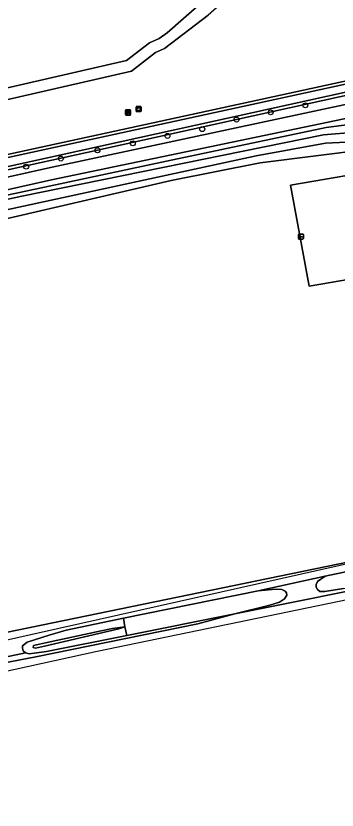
# Model space of a CAD drawing. Extents: x 162879 to 165540, y 384011 to 385181.
# Drawn here: x 163714.4 to 163777.7, y 384087.1 to 384243.7 of the extents above; entities that cross this region are included whole.
import ezdxf

# ---------------------------------------------------------------- set-up
doc = ezdxf.new("R2010")
doc.units = 0
for name, color, linetype in [('IMGEO_Afvalbak', 7, 'Continuous'), ('IMGEO_Bank', 7, 'Continuous'), ('IMGEO_Boom', 7, 'Continuous'), ('IMGEO_Bouwland', 7, 'Continuous'), ('IMGEO_Grasland_overig', 7, 'Continuous'), ('IMGEO_Greppel_droge_sloot', 7, 'Continuous'), ('IMGEO_Groenvoorziening', 7, 'Continuous'), ('IMGEO_Hek', 7, 'Continuous'), ('IMGEO_Meer_plas_ven_vijver', 7, 'Continuous'), ('IMGEO_Oever', 7, 'Continuous'), ('IMGEO_Speelvoorziening', 7, 'Continuous'), ('IMGEO_Spoorbaan_halfverhard', 7, 'Continuous'), ('IMGEO_Struiken', 7, 'Continuous'), ('IMGEO_Voetpad_halfverhard', 7, 'Continuous'), ('IMGEO_Waterloop', 7, 'Continuous')]:
    doc.layers.add(name, color=color, linetype=linetype)

msp = doc.modelspace()

# ---------------------------------------------------------------- linework, layer by layer
at = {"layer": 'IMGEO_Afvalbak'}
for p, q in [((163738.07, 384224.91), (163738.07, 384225.71)), ((163738.07, 384225.71), (163738.07, 384224.91)), ((163738.17, 384225.81), (163738.96, 384225.81)), ((163738.96, 384225.81), (163738.17, 384225.81)), ((163738.96, 384224.81), (163738.17, 384224.81)), ((163738.17, 384224.81), (163738.96, 384224.81)), ((163739.06, 384225.71), (163739.06, 384224.91)), ((163739.06, 384224.91), (163739.06, 384225.71))]:
    msp.add_line(p, q, dxfattribs=at)
msp.add_lwpolyline([(163738.22, 384225.52), (163738.92, 384225.52), (163738.77, 384225.05), (163738.36, 384225.05), (163738.22, 384225.52)], dxfattribs=at)
for centre, start, end in [((163738.17, 384225.71), 90, 180), ((163738.17, 384225.71), 90, 180), ((163738.17, 384224.91), 180, 270), ((163738.17, 384224.91), 180, 270), ((163738.96, 384225.71), 0, 90), ((163738.96, 384225.71), 360, 90), ((163738.96, 384224.91), 270, 0), ((163738.96, 384224.91), 270, 0)]:
    msp.add_arc(centre, 0.1, start, end, dxfattribs=at)
at = {"layer": 'IMGEO_Bank'}
for p, q in [((163735.98, 384224.2), (163735.98, 384225.04)), ((163735.98, 384225.04), (163735.98, 384224.2)), ((163736.06, 384225.12), (163736.9, 384225.12)), ((163736.9, 384225.12), (163736.06, 384225.12)), ((163736.29, 384224.63), (163736.29, 384224.74)), ((163736.68, 384224.52), (163736.29, 384224.52)), ((163736.62, 384224.74), (163736.34, 384224.74)), ((163736.34, 384224.74), (163736.34, 384224.63)), ((163736.34, 384224.62), (163736.62, 384224.62)), ((163736.63, 384224.63), (163736.63, 384224.74)), ((163736.67, 384224.74), (163736.67, 384224.63)), ((163736.98, 384225.05), (163736.98, 384224.21)), ((163736.98, 384224.21), (163736.98, 384225.05)), ((163736.91, 384224.13), (163736.07, 384224.13)), ((163736.07, 384224.13), (163736.91, 384224.13))]:
    msp.add_line(p, q, dxfattribs=at)
for points in [[(163736.23, 384224.52), (163736.09, 384224.52), (163736.2, 384224.62), (163736.29, 384224.62)], [(163736.29, 384224.74), (163736.2, 384224.74), (163736.2, 384224.9), (163736.76, 384224.9), (163736.76, 384224.74), (163736.68, 384224.74)], [(163736.28, 384224.52), (163736.28, 384224.31), (163736.24, 384224.31), (163736.24, 384224.52)], [(163736.68, 384224.62), (163736.76, 384224.62), (163736.88, 384224.52), (163736.74, 384224.52)], [(163736.73, 384224.52), (163736.73, 384224.31), (163736.69, 384224.31), (163736.69, 384224.52)]]:
    msp.add_lwpolyline(points, dxfattribs=at)
for centre, radius, start, end in [((163736.06, 384225.05), 0.0779, 92.4484, 184.2845), ((163736.06, 384225.05), 0.0779, 92.4484, 184.2845), ((163736.23, 384224.52), 0.00671, 2.8957, 87.1043), ((163736.29, 384224.52), 0.00671, 92.8957, 177.1043), ((163736.29, 384224.74), 0.00671, 2.8957, 87.1043), ((163736.29, 384224.63), 0.00671, 272.8957, 357.1043), ((163736.34, 384224.74), 0.00671, 92.8957, 177.1043), ((163736.34, 384224.63), 0.00671, 182.8957, 267.1043), ((163736.62, 384224.74), 0.00671, 2.8957, 87.1043), ((163736.62, 384224.63), 0.00671, 272.8957, 357.1043), ((163736.68, 384224.74), 0.00671, 92.8957, 177.1043), ((163736.68, 384224.63), 0.00671, 182.8957, 267.1043), ((163736.68, 384224.52), 0.00671, 2.8957, 87.1043), ((163736.74, 384224.52), 0.00671, 92.8957, 177.1043), ((163736.91, 384225.05), 0.0779, 2.4484, 94.2845), ((163736.91, 384225.05), 0.0779, 2.4484, 94.2845), ((163736.06, 384224.2), 0.0779, 182.4484, 274.2845), ((163736.06, 384224.2), 0.0779, 182.4484, 274.2845), ((163736.91, 384224.2), 0.0779, 272.4484, 4.2845), ((163736.91, 384224.2), 0.0779, 272.4484, 4.2845)]:
    msp.add_arc(centre, radius, start, end, dxfattribs=at)
at = {"layer": 'IMGEO_Boom'}
for centre in [(163771.41, 384226.04), (163764.57, 384224.66), (163757.86, 384223.24), (163751.1, 384221.34), (163744.25, 384220.02), (163737.41, 384218.55), (163730.46, 384217.18), (163723.25, 384215.54), (163716.42, 384213.94)]:
    msp.add_circle(centre, 0.489, dxfattribs=at)
at = {"layer": 'IMGEO_Bouwland'}
msp.add_lwpolyline([(163794.91, 384218.78), (163762.51, 384214.71), (163744.98, 384211.21), (163696.26, 384199.93), (163694.8, 384199.6), (163700.88, 384183.88), (163702.16, 384180.42), (163702.07, 384177.18), (163701.6, 384175.2), (163669.93, 384113.34), (163764.07, 384132.73), (163800.48, 384140.23)], dxfattribs=at)
msp.add_lwpolyline([(163808.26, 384217.12), (163811.9, 384197.22), (163772.14, 384190.41), (163768.5, 384210.31)], close=True, dxfattribs=at)
at = {"layer": 'IMGEO_Grasland_overig'}
for points in [[(163778.92, 384130.77), (163775.23, 384130.16), (163774.24, 384130.18), (163773.78, 384130.55), (163773.57, 384130.99), (163773.52, 384131.55), (163773.77, 384132.15), (163775.34, 384133.21), (163762.13, 384130.28), (163765.56, 384130.65), (163766.78, 384130.54), (163767.45, 384130.24), (163767.7, 384129.9), (163767.73, 384129.45), (163767.27, 384128.75), (163766.29, 384128.06), (163764.38, 384127.48), (163757.52, 384125.78), (163790.97, 384132.49)], [(163699.5, 384113.65), (163718.33, 384117.26), (163750.21, 384123.78), (163757.52, 384125.78), (163736.22, 384121.51), (163720.44, 384118.34), (163717.03, 384117.87), (163716.26, 384118.08), (163712.25, 384117.22)]]:
    msp.add_lwpolyline(points, dxfattribs=at)
at = {"layer": 'IMGEO_Greppel_droge_sloot'}
for points in [[(163775.34, 384133.21), (163773.77, 384132.15), (163773.52, 384131.55), (163773.57, 384130.99), (163773.78, 384130.55), (163774.24, 384130.18), (163775.23, 384130.16), (163778.92, 384130.77), (163793.06, 384133.71), (163793.69, 384134.02), (163793.9, 384134.39), (163793.85, 384134.85), (163793.52, 384135.4), (163792.99, 384135.8), (163792.35, 384136.25), (163791.69, 384136.35), (163789.9, 384136.27)], [(163736.22, 384121.51), (163757.52, 384125.78), (163764.38, 384127.48), (163766.29, 384128.06), (163767.27, 384128.75), (163767.73, 384129.45), (163767.7, 384129.9), (163767.45, 384130.24), (163766.78, 384130.54), (163765.56, 384130.65), (163762.13, 384130.28), (163735.58, 384124.88), (163735.86, 384123.22)], [(163720.03, 384119.38), (163734.69, 384122.78), (163735.86, 384123.22), (163733.39, 384122.84), (163731.18, 384122.39), (163720.19, 384120.05), (163717.84, 384119.52), (163717.8, 384119.13), (163718.27, 384119)]]:
    msp.add_lwpolyline(points, close=True, dxfattribs=at)
at = {"layer": 'IMGEO_Groenvoorziening'}
for points in [[(163779.43, 384271.18), (163766.57, 384256.55), (163761.05, 384251.64), (163752.29, 384243.83), (163743.67, 384237.25), (163741.86, 384236.43), (163737.13, 384232.79), (163670.88, 384217.58), (163646.71, 384212.76), (163636.58, 384211.75), (163624.89, 384215.8), (163621.99, 384222.08), (163617.65, 384236.89), (163613.52, 384256.49), (163613.1, 384256.81), (163611.67, 384257.86), (163611.14, 384258.17)], [(163628.5, 384205.51), (163630.5, 384205.38), (163640.44, 384203.91), (163648.01, 384203.68), (163655.57, 384203.91), (163802.16, 384235.82), (163802.27, 384233.04)], [(163802.27, 384233.04), (163757.86, 384223.24), (163730.46, 384217.18), (163695.02, 384209.42), (163694.14, 384209.22), (163666.59, 384203.3), (163655.44, 384200.96), (163646.83, 384200.86), (163638.28, 384201.32), (163629.77, 384202.33), (163624.93, 384203.15)], [(163687.46, 384206.24), (163720.59, 384213.63), (163781.73, 384226.75)], [(163687.95, 384203.1), (163688.91, 384203.3), (163691.89, 384203.93), (163744.06, 384215), (163775.52, 384221.67), (163788.61, 384223.38), (163795, 384223), (163795.86, 384221.49), (163795.72, 384219.86), (163794.91, 384218.78), (163805.71, 384220.14), (163801.03, 384223.52), (163805.04, 384223.24), (163807.63, 384223.05), (163806.75, 384223.84), (163804.65, 384225.58), (163803.69, 384226.14), (163802.34, 384226.28), (163799.23, 384226.11), (163790.11, 384225.48), (163786.61, 384224.93), (163721.43, 384211.37), (163687.95, 384203.85)]]:
    msp.add_lwpolyline(points, dxfattribs=at)
msp.add_lwpolyline([(163768.5, 384210.31), (163772.14, 384190.41), (163811.9, 384197.22), (163808.26, 384217.12)], close=True, dxfattribs=at)
at = {"layer": 'IMGEO_Hek'}
msp.add_lwpolyline([(163586.69, 384094.3), (163598.55, 384096.77), (163607.68, 384098.63), (163616.63, 384100.42), (163622.58, 384101.6), (163630.81, 384103.26), (163651.43, 384107.4), (163667.16, 384110.71), (163702.89, 384118.44), (163814.31, 384143.43)], dxfattribs=at)
at = {"layer": 'IMGEO_Meer_plas_ven_vijver'}
msp.add_lwpolyline([(163751.14, 384246.47), (163744.62, 384245.87), (163739.42, 384245.33), (163735.43, 384245.63), (163732.22, 384246.25), (163702.37, 384247.75), (163683.27, 384250.82), (163664.75, 384256.27), (163656.28, 384259.72), (163636.69, 384261.75), (163620.82, 384261.46), (163617.7, 384260.03), (163616.49, 384258.21), (163615.81, 384256.4), (163619.81, 384237.43), (163624.08, 384222.87), (163626.52, 384217.6), (163636.85, 384214.01), (163646.38, 384214.96), (163670.41, 384219.76), (163736.16, 384234.85), (163740.71, 384238.35), (163742.58, 384239.2), (163744.22, 384240.31)], close=True, dxfattribs=at)
at = {"layer": 'IMGEO_Oever'}
for points in [[(163780.11, 384279.65), (163777.09, 384272.66), (163764.62, 384258.48), (163756.71, 384251.43), (163751.14, 384246.47), (163744.22, 384240.31), (163742.58, 384239.2), (163740.71, 384238.35), (163736.16, 384234.85), (163670.41, 384219.76), (163646.38, 384214.96), (163636.85, 384214.01), (163626.52, 384217.6), (163624.08, 384222.87), (163619.81, 384237.43), (163615.81, 384256.4), (163613.88, 384257.85), (163612.39, 384258.95)], [(163611.61, 384259.45), (163611.14, 384258.17), (163611.67, 384257.86), (163613.1, 384256.81), (163613.52, 384256.49), (163617.65, 384236.89), (163621.99, 384222.08), (163624.89, 384215.8), (163636.58, 384211.75), (163646.71, 384212.76), (163670.88, 384217.58), (163737.13, 384232.79), (163741.86, 384236.43), (163743.67, 384237.25), (163752.29, 384243.83)], [(163802.27, 384233.04), (163802.16, 384235.82), (163655.57, 384203.91), (163648.01, 384203.68), (163640.44, 384203.91), (163630.5, 384205.38), (163628.5, 384205.51)], [(163801.66, 384235.08), (163801.73, 384233.56), (163694.01, 384209.82), (163655.37, 384201.57)], [(163655.64, 384203.3), (163801.66, 384235.08)], [(163624.93, 384203.15), (163629.77, 384202.33), (163638.28, 384201.32), (163646.83, 384200.86), (163655.44, 384200.96), (163666.59, 384203.3), (163694.14, 384209.22), (163695.02, 384209.42), (163730.46, 384217.18), (163757.86, 384223.24), (163802.27, 384233.04)], [(163788.61, 384223.38), (163775.52, 384221.67), (163744.06, 384215), (163691.89, 384203.93), (163688.91, 384203.3), (163696.71, 384181.26), (163696.94, 384180.18), (163697.14, 384179.2), (163697.14, 384178.42), (163696.96, 384177.7), (163696.13, 384175.79), (163693.49, 384170), (163689.8, 384161.99), (163680.31, 384142.65), (163667.08, 384116.41), (163665.63, 384113), (163664.96, 384110.38), (163665.94, 384110.59), (163667.08, 384114.4), (163667.79, 384115.68), (163669.27, 384118.36), (163690.88, 384161.41), (163697.69, 384175.55)], [(163698.35, 384179.82), (163697.93, 384181.55), (163690.11, 384202.3), (163692.18, 384203.08), (163715.56, 384208.16), (163774.97, 384220.19), (163794.11, 384221.82), (163795.01, 384221.51), (163794.92, 384220.47), (163794.61, 384219.51), (163775.39, 384218.57), (163761.72, 384216.05), (163693.98, 384201.42), (163693.51, 384200.95), (163693.46, 384199.7), (163700.2, 384181.97)], [(163696.26, 384199.93), (163744.98, 384211.21), (163762.51, 384214.71), (163794.91, 384218.78)]]:
    msp.add_lwpolyline(points, dxfattribs=at)
for points in [[(163736.22, 384121.51), (163735.86, 384123.22), (163735.58, 384124.88), (163724.32, 384122.52), (163720.93, 384121.57), (163716.59, 384120.15), (163715.67, 384119.46), (163715.67, 384118.96), (163715.8, 384118.48), (163716.26, 384118.08), (163717.03, 384117.87), (163720.44, 384118.34)], [(163720.03, 384119.38), (163718.27, 384119), (163717.8, 384119.13), (163717.84, 384119.52), (163720.19, 384120.05), (163731.18, 384122.39), (163733.39, 384122.84), (163735.86, 384123.22), (163734.69, 384122.78)]]:
    msp.add_lwpolyline(points, close=True, dxfattribs=at)
at = {"layer": 'IMGEO_Speelvoorziening'}
for p, q in [((163770.04, 384199.77), (163770.04, 384200.56)), ((163770.04, 384200.56), (163770.04, 384199.77)), ((163770.43, 384200.19), (163770.09, 384200.33)), ((163770.11, 384200.39), (163770.99, 384200.04)), ((163770.14, 384200.66), (163770.93, 384200.66)), ((163770.93, 384200.66), (163770.14, 384200.66)), ((163770.93, 384199.67), (163770.14, 384199.67)), ((163770.14, 384199.67), (163770.93, 384199.67)), ((163770.96, 384199.98), (163770.62, 384200.11)), ((163771.03, 384200.56), (163771.03, 384199.77)), ((163771.03, 384199.77), (163771.03, 384200.56))]:
    msp.add_line(p, q, dxfattribs=at)
for centre, radius, start, end in [((163770.14, 384200.56), 0.1, 90, 180), ((163770.14, 384200.56), 0.1, 90, 180), ((163770.14, 384199.77), 0.1, 180, 270), ((163770.14, 384199.77), 0.1, 180, 270), ((163770.1, 384200.36), 0.0327, 68.078, 248.078), ((163770.5, 384200.1), 0.12, 130.9928, 5.1632), ((163770.93, 384200.56), 0.1, 0, 90), ((163770.93, 384200.56), 0.1, 360, 90), ((163770.93, 384199.77), 0.1, 270, 0), ((163770.93, 384199.77), 0.1, 270, 0), ((163770.98, 384200.01), 0.0327, 248.078, 68.078)]:
    msp.add_arc(centre, radius, start, end, dxfattribs=at)
at = {"layer": 'IMGEO_Spoorbaan_halfverhard'}
msp.add_lwpolyline([(163790.97, 384132.49), (163757.52, 384125.78), (163750.21, 384123.78), (163718.33, 384117.26), (163699.5, 384113.65), (163697.58, 384113.54), (163694.82, 384112.47), (163676.14, 384108.52), (163645.22, 384102.21), (163627.62, 384098.32), (163588.66, 384090.3), (163583.53, 384089.98), (163580.25, 384089.22), (163576.93, 384088.08), (163574.07, 384087.47), (163574.16, 384087.06), (163616.21, 384095.81), (163686.66, 384108.81), (163730.43, 384118.39), (163841.31, 384141.31)], dxfattribs=at)
at = {"layer": 'IMGEO_Struiken'}
for points in [[(163800.48, 384140.23), (163764.07, 384132.73), (163669.93, 384113.34)], [(163712.25, 384117.22), (163716.26, 384118.08), (163715.8, 384118.48), (163715.67, 384118.96), (163715.67, 384119.46), (163716.59, 384120.15), (163720.93, 384121.57), (163724.32, 384122.52), (163735.58, 384124.88), (163762.13, 384130.28), (163775.34, 384133.21), (163789.9, 384136.27)]]:
    msp.add_lwpolyline(points, dxfattribs=at)
at = {"layer": 'IMGEO_Voetpad_halfverhard'}
for points in [[(163781.73, 384226.75), (163720.59, 384213.63), (163687.46, 384206.24)], [(163687.95, 384203.85), (163721.43, 384211.37), (163786.61, 384224.93)]]:
    msp.add_lwpolyline(points, dxfattribs=at)
at = {"layer": 'IMGEO_Waterloop'}
for points in [[(163801.73, 384233.56), (163801.66, 384235.08), (163655.64, 384203.3)], [(163655.37, 384201.57), (163694.01, 384209.82), (163801.73, 384233.56)], [(163700.2, 384181.97), (163693.46, 384199.7), (163693.51, 384200.95), (163693.98, 384201.42), (163761.72, 384216.05), (163775.39, 384218.57), (163794.61, 384219.51), (163794.92, 384220.47), (163795.01, 384221.51), (163794.11, 384221.82), (163774.97, 384220.19), (163715.56, 384208.16), (163692.18, 384203.08), (163690.11, 384202.3), (163697.93, 384181.55), (163698.35, 384179.82)]]:
    msp.add_lwpolyline(points, dxfattribs=at)

doc.saveas('drawing.dxf')
